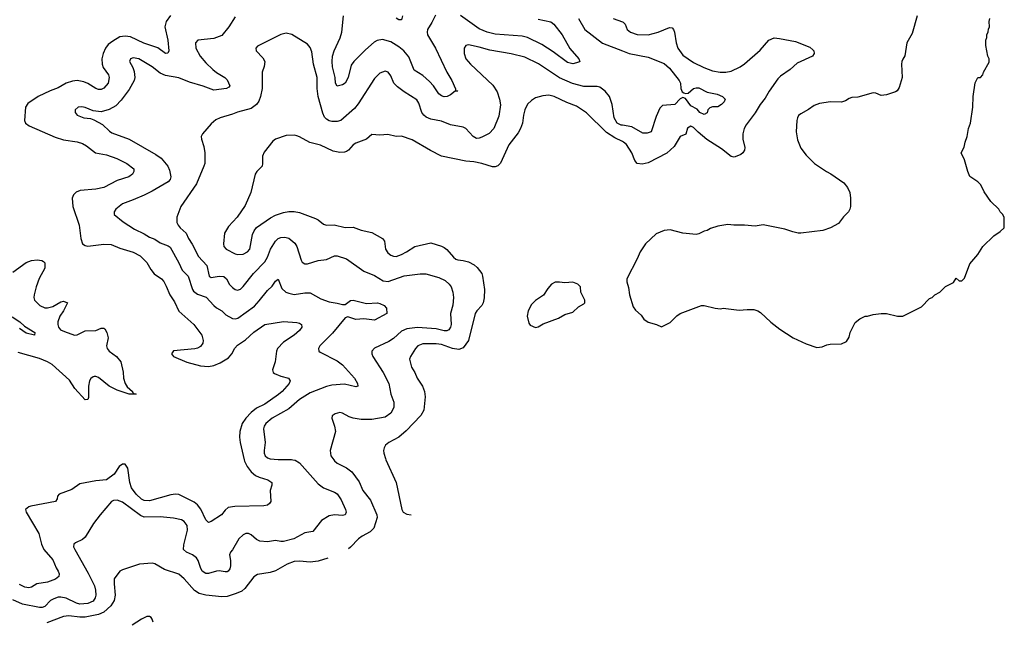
# Model space of a CAD drawing. Header units: inches. Extents: x 1649636 to 1815363, y 506543 to 641975.
# Tile 515 of 656: x 1775502 to 1782848, y 518766 to 523282. Entities that reach past the tile are written whole.
import ezdxf

# ---------------------------------------------------------------- set-up
doc = ezdxf.new("R2010")
doc.units = ezdxf.units.IN
doc.header["$MEASUREMENT"] = 0
for name, color, linetype in [('B7571', 7, 'Continuous'), ('B7572', 7, 'Continuous'), ('B7582', 7, 'Continuous')]:
    doc.layers.add(name, color=color, linetype=linetype)

msp = doc.modelspace()

# ---------------------------------------------------------------- linework, layer by layer
at = {"layer": 'B7571', "color": 5}
for points, elevation in [([(1777541, 520000), (1777556.3, 519996.3), (1777590, 519976.2), (1777730, 519821.6), (1777770, 519791.2), (1777850, 519759.1), (1777870, 519745.3), (1777901.1, 519701.1), (1777933.4, 519630), (1777938.4, 519610), (1777930.7, 519590), (1777910, 519584), (1777850, 519589.8), (1777810, 519583.1), (1777753.2, 519546.8), (1777690, 519465.1), (1777630, 519455.1), (1777548.6, 519411.4), (1777471.5, 519391.5), (1777449.9, 519389.9), (1777410, 519398.5), (1777350, 519388.6), (1777293.3, 519393.3), (1777270, 519405.1), (1777230, 519441), (1777210, 519451), (1777190, 519451), (1777170, 519441), (1777137.8, 519410), (1777090.8, 519329.2), (1777074.6, 519310), (1777067.2, 519290), (1777075.5, 519250), (1777074.4, 519210), (1777070, 519186.6), (1777058.4, 519170), (1777050, 519164.7), (1777035.8, 519164.2), (1776990.7, 519170.7), (1776970, 519169), (1776910, 519150.8), (1776891.7, 519151.7), (1776863.5, 519170), (1776850, 519196.2), (1776834.7, 519250), (1776822.3, 519270), (1776792.1, 519292.1), (1776746.9, 519310), (1776725.5, 519330), (1776726.2, 519366.2), (1776755.4, 519475.4), (1776751, 519511), (1776730, 519540.4), (1776710, 519551.6), (1776650, 519564.8), (1776550, 519574.2), (1776430, 519572.6), (1776403.8, 519583.8), (1776270, 519684.5), (1776230, 519699.8), (1776202.8, 519697.2), (1776188, 519690), (1776101.6, 519590), (1776054.1, 519525.9), (1775990, 519424.2), (1775970, 519405.1), (1775918.5, 519381.5), (1775906, 519370), (1775902.8, 519350), (1775912.7, 519330), (1776013.7, 519153.7), (1776059.7, 519059.7), (1776068.9, 519028.9), (1776071.4, 518990), (1776066.3, 518970), (1776050, 518945.8), (1776010, 518927.3), (1775950, 518923.4), (1775925.1, 518930), (1775850, 518968.7), (1775810, 518976.1), (1775790, 518974.5), (1775755.7, 518964.3), (1775731.4, 518950), (1775690, 518906.4), (1775670, 518897.8), (1775650, 518898.3), (1775524.3, 518924.3), (1775450, 518956.8)], 540), ([(1777177.8, 520000), (1777180.2, 519990), (1777198.2, 519950), (1777230, 519910.2), (1777262.5, 519882.5), (1777290, 519869.3), (1777353, 519850), (1777382.4, 519830), (1777383.1, 519810), (1777370.3, 519770), (1777374.9, 519690), (1777367, 519673), (1777350, 519661.6), (1777322.5, 519657.5), (1777108.2, 519651.8), (1777056.7, 519643.3), (1777034.6, 519625.4), (1777007.3, 519590), (1776930, 519539.5), (1776910, 519532.7), (1776890, 519552), (1776853, 519633), (1776830, 519664.4), (1776803.1, 519683.1), (1776690, 519741.1), (1776663.7, 519743.7), (1776630, 519739.3), (1776470, 519693.4), (1776430, 519695.4), (1776410, 519706.5), (1776370, 519744), (1776336.8, 519790), (1776322.9, 519830), (1776310, 519938), (1776290, 519966.9), (1776270, 519967.2), (1776244.6, 519950), (1776206.3, 519893.7), (1776150, 519851), (1776070, 519843.4), (1775950, 519820.7), (1775890, 519779.3), (1775797.1, 519742.9), (1775784, 519730), (1775780.7, 519710), (1775770.3, 519689.7), (1775586, 519654), (1775570.4, 519649.6), (1775546.8, 519630), (1775550.7, 519610), (1775643.8, 519450), (1775665, 519370), (1775682.8, 519330), (1775750, 519253.7), (1775774.3, 519194.3), (1775789, 519170), (1775795.6, 519150), (1775794, 519130), (1775768.4, 519110), (1775710, 519087.2), (1775630, 519076.1), (1775590, 519049.8), (1775570, 519044.1), (1775539.5, 519050), (1775501.1, 519070)], 520), ([(1777844.7, 520000), (1777850, 519992.7), (1777870, 519974), (1777939.7, 519939.7), (1777981.1, 519910), (1778035.3, 519835.3), (1778063.2, 519770), (1778119.7, 519699.7), (1778167.4, 519590), (1778168.7, 519570), (1778144.9, 519490), (1778117.7, 519462.3), (1778057.1, 519430), (1778030.4, 519410), (1777970, 519347.3), (1777956.3, 519336.7)], 560), ([(1778234.7, 520000), (1778310.2, 519830), (1778354.3, 519630), (1778362.8, 519610), (1778390, 519593.4), (1778423.3, 519589.5)], 580), ([(1777800.2, 519265.2), (1777730, 519243.1), (1777670, 519237.7), (1777590, 519244), (1777550, 519240.4), (1777498.9, 519221.1), (1777410, 519171.3), (1777370, 519159.7), (1777276.3, 519143.7), (1777250, 519127.8), (1777180.7, 519039.3), (1777158.8, 519021.2), (1777117.9, 519002.1), (1777050, 518980.3), (1777010, 518978), (1776890, 518989.8), (1776842.3, 519002.3), (1776805.3, 519025.3), (1776730, 519113.3), (1776690, 519147.1), (1776582.9, 519182.9), (1776510, 519223.6), (1776490, 519229.6), (1776397.3, 519222.7), (1776270, 519179.3), (1776250, 519169), (1776207.2, 519112.8), (1776205.9, 519074.1), (1776214, 518990), (1776208.2, 518950), (1776182.7, 518910), (1776130, 518864.7), (1776090, 518845.9), (1775990, 518825.6), (1775950, 518825.7), (1775870, 518835.9), (1775830, 518830.8), (1775704.6, 518783.9)], 560), ([(1776497.3, 518789.8), (1776491.8, 518811.8), (1776483.7, 518823.7), (1776470, 518831.8), (1776450, 518831.5), (1776410, 518811.6), (1776341.5, 518765.7)], 580)]:
    msp.add_lwpolyline(points, dxfattribs=dict(at, elevation=elevation))
at = {"layer": 'B7572', "color": 5}
for points, elevation in [([(1776626.5, 523313.5), (1776596.1, 523270), (1776585.5, 523230), (1776608.1, 523130), (1776615, 523050), (1776608.5, 523031.5), (1776590, 523031.1), (1776533.3, 523073.3), (1776428.1, 523108.1), (1776330, 523153.9), (1776290, 523160.6), (1776250, 523153.3), (1776196.7, 523123.3), (1776162.8, 523097.2), (1776142.6, 523070), (1776125, 523030), (1776115.6, 522990), (1776116.5, 522950), (1776124.8, 522924.8), (1776163.6, 522870), (1776170.3, 522850), (1776162, 522810), (1776130, 522772.4), (1776110, 522762), (1776090, 522760.9), (1776069.1, 522769.1), (1776010, 522807.6), (1775979.9, 522819.9), (1775932.2, 522827.8), (1775895.5, 522824.5), (1775850, 522809.8), (1775790, 522773.3), (1775730, 522751.7), (1775639.1, 522710), (1775563.7, 522656.3), (1775546.7, 522630), (1775538.7, 522530), (1775546.4, 522510), (1775573, 522490), (1775765.8, 522405.8), (1775830, 522387.2), (1775930, 522370.2), (1775970, 522358.3), (1776000.8, 522340.8), (1776068.4, 522290), (1776150, 522275.3), (1776226.2, 522246.2), (1776300.4, 522210), (1776353.1, 522170), (1776354.9, 522150), (1776350, 522139.3), (1776343.8, 522130), (1776315.5, 522110), (1776230, 522082), (1776130, 522031.9), (1776070, 522017.2), (1775952.2, 522007.8), (1775923.9, 521996.1), (1775903.7, 521976.3), (1775894, 521950), (1775898.2, 521890), (1775945.7, 521750), (1775958.6, 521650), (1775971.8, 521610), (1775990, 521597.6), (1776010, 521593.8), (1776130, 521607.1), (1776184.8, 521604.8), (1776250, 521577.8), (1776350, 521549.4), (1776401, 521521), (1776451.8, 521471.8), (1776480.3, 521420.3), (1776505.7, 521385.7), (1776559.5, 521350), (1776576.5, 521330), (1776595.6, 521295.6), (1776621.3, 521230), (1776657.1, 521177.1), (1776690, 521108.7), (1776800.3, 521010), (1776860.4, 520930), (1776871.7, 520890), (1776868.7, 520870), (1776850, 520845.4), (1776830, 520832.2), (1776810, 520826.5), (1776650, 520811.7), (1776635.3, 520790), (1776648.8, 520770), (1776750, 520727.2), (1776850, 520700.1), (1776910, 520696.6), (1776950, 520702.9), (1776997.8, 520722.2), (1777059.2, 520760.8), (1777086, 520790), (1777108.1, 520831.9), (1777126.1, 520853.9), (1777185.7, 520894.3), (1777250, 520952.2), (1777330, 521008.8), (1777470, 521030.2), (1777570, 521023.1), (1777590, 521019.5), (1777604.9, 521010), (1777606.7, 520990), (1777590, 520964), (1777550.8, 520929.2), (1777470, 520877.6), (1777426.5, 520830), (1777419, 520810), (1777408.6, 520731.4), (1777387.4, 520670), (1777394.4, 520650), (1777403.5, 520643.5), (1777450, 520624.7), (1777508.8, 520608.8), (1777521.3, 520590), (1777511.7, 520570), (1777460.9, 520510), (1777433.9, 520486.1), (1777330, 520414.3), (1777270, 520385.6), (1777230, 520353.3), (1777188.6, 520310), (1777162.2, 520270), (1777145.4, 520210), (1777142.6, 520170), (1777147.2, 520130), (1777177.8, 520000)], 520), ([(1778605, 523315), (1778578.2, 523261.8), (1778544.5, 523210), (1778541.5, 523190), (1778545.2, 523170), (1778605.4, 523070), (1778690, 522892), (1778726.7, 522830), (1778752.7, 522767.3), (1778752.7, 522752.7), (1778767.3, 522752.7), (1778770, 522748.7), (1778750, 522748.7), (1778717.3, 522722.7), (1778690.3, 522709.7), (1778670, 522707.8), (1778650, 522713.6), (1778630, 522729.5), (1778588.9, 522790), (1778560.8, 522820.8), (1778510, 522865.6), (1778446.1, 522906.1), (1778404.4, 523004.4), (1778368.9, 523048.9), (1778330, 523079.8), (1778270, 523117.4), (1778210, 523135.3), (1778170, 523127.7), (1778145.9, 523114.1), (1778081.9, 523058.1), (1777994.6, 522970), (1777975.8, 522944.2), (1777952.4, 522850), (1777930.3, 522810), (1777910, 522796.9), (1777870, 522787.3), (1777858, 522810), (1777856.1, 522850), (1777836.5, 522930), (1777832.9, 522970), (1777837, 523010), (1777848.5, 523050), (1777892.6, 523147.4), (1777906.4, 523190), (1777919.2, 523310)], 540), ([(1777110, 523304.7), (1777062.4, 523230), (1777010, 523165.4), (1776950, 523142.2), (1776831.3, 523130), (1776814.4, 523110), (1776815.3, 523070), (1776848.8, 523010), (1776890, 522959.5), (1776943.1, 522910), (1776970, 522887.4), (1777032.7, 522850), (1777050, 522832.7), (1777070.8, 522790), (1777061.4, 522778.6), (1777044.7, 522770), (1776950, 522757.2), (1776870, 522786.6), (1776770, 522815.8), (1776690, 522847.8), (1776590, 522866.2), (1776550, 522883.9), (1776490, 522931.1), (1776390, 522989.7), (1776350, 522998.9), (1776329.2, 522990.8), (1776322.6, 522970), (1776345.6, 522925.6), (1776355.6, 522895.6), (1776360.6, 522850), (1776356.6, 522830), (1776319, 522761), (1776258.4, 522681.6), (1776219.2, 522640.8), (1776170, 522611.4), (1776110, 522595.9), (1776050, 522601.5), (1775990, 522628.4), (1775967, 522633), (1775938.8, 522630), (1775917.1, 522610), (1775914.9, 522590), (1775930.6, 522570), (1775981, 522550), (1776030, 522544.5), (1776056.6, 522536.6), (1776121.2, 522501.2), (1776172, 522450), (1776190, 522439.2), (1776318, 522390), (1776517.9, 522277.9), (1776557, 522250), (1776606.4, 522190), (1776620.6, 522160.6), (1776630.2, 522110.2), (1776625.3, 522090), (1776610, 522072.6), (1776490, 522003.5), (1776430, 521974.2), (1776350, 521938.3), (1776270, 521909.5), (1776220.7, 521870), (1776207.3, 521850), (1776207.7, 521830), (1776273.8, 521773.8), (1776359.8, 521719.8), (1776430, 521686.4), (1776470, 521661.1), (1776510, 521645.8), (1776550, 521616.9), (1776610, 521596.9), (1776624.8, 521584.8), (1776689.3, 521470), (1776714.1, 521414.1), (1776758.6, 521370), (1776791, 521270), (1776798.6, 521258.6), (1776830, 521234.2), (1776893.6, 521213.6), (1776951.6, 521150), (1776970, 521133.8), (1777010, 521110.3), (1777041.1, 521081.1), (1777090, 521052.9), (1777110, 521050.3), (1777130, 521057.4), (1777253.4, 521146.6), (1777290, 521185), (1777350, 521262), (1777386, 521294), (1777410, 521332.7), (1777430, 521346.8), (1777457.4, 521277.4), (1777488.7, 521250), (1777510, 521241.6), (1777550, 521233.8), (1777630, 521246.4), (1777670, 521245), (1777750, 521199.6), (1777810, 521178.3), (1777870, 521168.9), (1777910, 521157), (1777930, 521157.1), (1777970, 521188.2), (1777989.8, 521190.2), (1778090, 521165.2), (1778172, 521170), (1778190, 521166.4), (1778221, 521150), (1778238, 521130), (1778242, 521090), (1778150, 521041.6), (1778070, 521051.1), (1778010, 521046.6), (1777950, 521065.8), (1777930, 521057.8), (1777835.4, 520944.6), (1777742.6, 520850), (1777732.2, 520830), (1777733.4, 520810), (1777742.8, 520802.8), (1777870, 520739.1), (1777910, 520709.1), (1778000.9, 520610), (1778022.4, 520570), (1778026, 520550), (1778010, 520543.6), (1777924.9, 520564.9), (1777830, 520557.5), (1777790, 520547.3), (1777670, 520498.5), (1777590, 520450.6), (1777510, 520379.5), (1777384.9, 520310), (1777338.3, 520270), (1777325.3, 520250), (1777320.8, 520230), (1777333.7, 520130), (1777326.8, 520070), (1777326.8, 520050), (1777332.9, 520030), (1777350, 520014.9), (1777370, 520007.7), (1777430, 520001.7), (1777530, 520002.7), (1777541, 520000)], 540), ([(1778357.8, 523310), (1778350, 523280.9), (1778330, 523280.5), (1778310, 523293.7)], 520), ([(1779370, 523287), (1779465.4, 523265.4), (1779486, 523250), (1779550.3, 523170), (1779607.5, 523067.5), (1779674.9, 522990), (1779680.7, 522970), (1779674.9, 522965.1), (1779630, 522953.6), (1779590, 522962.7), (1779481.7, 523041.7), (1779396.9, 523096.9), (1779290, 523149.9), (1779250, 523159.9), (1779050, 523174.6), (1778990, 523188.8), (1778930, 523213.1), (1778790, 523312.5)], 540), ([(1779670.3, 523290), (1779718.3, 523210), (1779850, 523107.9), (1780000, 523049.6)], 560), ([(1779930, 523290.2), (1780000, 523266.6)], 580), ([(1780000, 522494.7), (1779990, 522496.5), (1779960.3, 522510), (1779937.7, 522550), (1779922.5, 522650), (1779901.7, 522710), (1779870, 522749.8), (1779830, 522778.7), (1779810, 522784.9), (1779710, 522783.1), (1779625.3, 522805.3), (1779529, 522849), (1779373.6, 522953.6), (1779270, 523002.2), (1779170, 523027.2), (1779010, 523054.5), (1778930, 523078.4), (1778850, 523095.6), (1778830, 523089.3), (1778818.4, 523070), (1778818.9, 523030), (1778831.8, 522990), (1778864.6, 522950), (1779033.3, 522793.3), (1779063.3, 522743.3), (1779082, 522690), (1779088.4, 522648.4), (1779076.1, 522563.9), (1779040.7, 522470), (1779005.3, 522434.7), (1778950, 522405.1), (1778930, 522397.7), (1778910, 522397.2), (1778886.6, 522410), (1778831.5, 522470), (1778810, 522481.7), (1778717.2, 522497.2), (1778650, 522525.3), (1778570, 522539.3), (1778535.2, 522555.2), (1778516.2, 522570), (1778501.6, 522590), (1778479.7, 522659.7), (1778464.4, 522684.4), (1778370, 522744.1), (1778321.5, 522781.5), (1778294.6, 522810), (1778270, 522862.7), (1778252, 522890), (1778230, 522898.4), (1778190, 522883), (1778150, 522844.7), (1778026.2, 522653.8), (1777999, 522621), (1777897.1, 522530), (1777870, 522523.1), (1777830, 522522.8), (1777810, 522526.8), (1777790, 522539.2), (1777776.4, 522556.4), (1777765, 522585), (1777729.2, 522710), (1777721.6, 522770), (1777720.7, 522850), (1777694.8, 522950), (1777681.7, 523041.7), (1777670, 523074), (1777650, 523099), (1777531.5, 523171.5), (1777490, 523182.9), (1777450, 523171.6), (1777276.4, 523083.6), (1777264, 523070), (1777265.5, 523050), (1777317.1, 522997.1), (1777330.2, 522969.8), (1777326.5, 522933.5), (1777311.8, 522890), (1777311.6, 522770), (1777299.3, 522710), (1777286.3, 522673.7), (1777269.2, 522650), (1777230, 522619.8), (1777126.8, 522593.2), (1777090, 522576.9), (1776998, 522550), (1776964.7, 522535.3), (1776930, 522505.2), (1776866, 522430), (1776857.3, 522410), (1776859.1, 522390), (1776876.7, 522336.7), (1776883, 522290), (1776882.4, 522210), (1776877, 522190), (1776822, 522058), (1776705.3, 521890), (1776675.8, 521810), (1776674.9, 521770), (1776684.2, 521750), (1776699.5, 521730), (1776743.6, 521690), (1776760.7, 521650), (1776790, 521608.5), (1776837, 521517), (1776898.4, 521450), (1776916, 521370), (1776930, 521359.1), (1776990, 521369.6), (1777026.2, 521366.2), (1777044.3, 521350), (1777066.4, 521306.4), (1777090, 521284), (1777110, 521270.3), (1777126, 521266), (1777150, 521272.8), (1777170, 521291.6), (1777247.1, 521390), (1777330, 521475.9), (1777350.5, 521510), (1777373.5, 521570), (1777410, 521630.3), (1777430, 521650.3), (1777450, 521657.8), (1777479.6, 521659.6), (1777510, 521653.4), (1777556, 521616), (1777570.2, 521590.2), (1777602, 521490), (1777610, 521474.6), (1777630, 521460.7), (1777650, 521462), (1777730, 521485.6), (1777790, 521493), (1777850, 521521.7), (1777870, 521521.1), (1777939.4, 521499.4), (1778070, 521406), (1778150, 521375.3), (1778214.1, 521334.1), (1778250.5, 521329.5), (1778370, 521371.8), (1778490, 521387.6), (1778533, 521387), (1778630, 521359.7), (1778676.8, 521336.8), (1778706.3, 521310), (1778720.3, 521290), (1778734.9, 521250), (1778738.3, 521210), (1778732.5, 521152.5), (1778715.8, 521090), (1778722.2, 521010), (1778716.3, 520990), (1778703.1, 520970), (1778690, 520962.3), (1778670, 520961.5), (1778610, 520975.5), (1778470, 520987.5), (1778390, 520977.5), (1778350, 520959), (1778290, 520903.7), (1778257.4, 520882.6), (1778148.4, 520831.6), (1778129, 520811), (1778128.5, 520790), (1778137, 520770), (1778214.4, 520650), (1778255.2, 520570), (1778270.3, 520490.3), (1778292.9, 520430), (1778292.4, 520390), (1778270, 520347.1), (1778230, 520317.2), (1778130, 520301.6), (1778050, 520301.1), (1777989.6, 520309.6), (1777959.5, 520319.5), (1777910, 520348.7), (1777890, 520353.2), (1777856.9, 520343.1), (1777832.7, 520327.3), (1777832, 520310), (1777850.7, 520250.7), (1777857.3, 520210), (1777817.6, 520070), (1777823.1, 520030), (1777844.7, 520000)], 560), ([(1780000, 522373.3), (1779941.7, 522401.7), (1779880, 522440), (1779730, 522588.2), (1779656.5, 522636.5), (1779584.2, 522664.2), (1779490, 522708.8), (1779450, 522718.8), (1779406, 522714), (1779350, 522698.7), (1779320.2, 522679.8), (1779290, 522652), (1779270, 522609), (1779260.3, 522570), (1779253.2, 522510), (1779239.2, 522470), (1779220.9, 522439.1), (1779152.6, 522350), (1779090, 522213.3), (1779070, 522192.2), (1779050, 522185), (1779030, 522185.7), (1778950, 522210.6), (1778890, 522223.2), (1778830, 522228.1), (1778650, 522264.5), (1778566.1, 522306.1), (1778430, 522386.6), (1778350, 522414), (1778310, 522412.3), (1778250, 522426.6), (1778190, 522422), (1778130, 522425.2), (1778088.9, 522391.1), (1778010, 522362.4), (1777990.6, 522350), (1777956.4, 522310), (1777941.1, 522298.9), (1777926.7, 522293.3), (1777890, 522290.9), (1777842, 522302), (1777745.3, 522345.3), (1777665.8, 522365.8), (1777590, 522409.4), (1777570, 522416), (1777550, 522421.2), (1777490, 522419.3), (1777411.3, 522390), (1777390, 522376), (1777325.5, 522294.5), (1777314.6, 522265.4), (1777314.9, 522210), (1777310.4, 522190), (1777270.3, 522149.7), (1777259.5, 522130), (1777225.8, 521994.2), (1777183.9, 521896.1), (1777124.9, 521810), (1777059.9, 521740.1), (1777030.4, 521690), (1777023.1, 521610), (1777026.4, 521590), (1777043, 521570), (1777110, 521534.9), (1777130.4, 521530.4), (1777170, 521533.7), (1777202.9, 521550), (1777219.2, 521570), (1777240, 521680), (1777251.2, 521708.8), (1777267.8, 521732.2), (1777374.5, 521805.5), (1777410, 521823.9), (1777470, 521845), (1777510, 521852.1), (1777550, 521851.6), (1777590, 521843.2), (1777710, 521798.5), (1777730, 521789.2), (1777770, 521757.4), (1777790, 521748.8), (1777848.2, 521751.8), (1777930, 521732.6), (1777990, 521735.3), (1778050, 521713.2), (1778130, 521696.3), (1778210.2, 521650), (1778224.2, 521630), (1778230.2, 521570), (1778250, 521542.9), (1778270, 521526.5), (1778290, 521517.8), (1778310, 521516.9), (1778350, 521531.9), (1778389.2, 521550.8), (1778450, 521590.2), (1778570, 521617.3), (1778650, 521594.3), (1778670, 521584.2), (1778689.2, 521569.2), (1778739.5, 521510), (1778756.9, 521496.9), (1778770.2, 521490.2), (1778810, 521486.4), (1778850, 521475.2), (1778893.1, 521453.1), (1778915, 521435), (1778949.1, 521390), (1778954.4, 521370), (1778969, 521270), (1778967.9, 521207.9), (1778960.6, 521170), (1778949.4, 521150), (1778912.2, 521110), (1778900.2, 521090), (1778851.7, 520890), (1778810, 520835), (1778778, 520822), (1778730, 520829.9), (1778650, 520859.9), (1778610, 520864.5), (1778510, 520863.9), (1778472.9, 520850), (1778455.5, 520830), (1778418, 520770), (1778410.7, 520750), (1778425.5, 520690), (1778450, 520650.7), (1778468, 520610), (1778508, 520550), (1778521.2, 520510), (1778528, 520470), (1778518.3, 520370), (1778496, 520330), (1778385.2, 520214.8), (1778330.8, 520169.2), (1778256.4, 520130), (1778232, 520110), (1778220.3, 520090), (1778216.5, 520070), (1778218.9, 520050), (1778230.3, 520010), (1778234.7, 520000)], 580), ([(1775450, 521399.7), (1775550, 521470.2), (1775570, 521479.7), (1775590, 521486.7), (1775631.5, 521491.5), (1775667.3, 521487.3), (1775679.6, 521479.6), (1775688.7, 521468.7), (1775689.1, 521430), (1775648.3, 521351.7), (1775625.1, 521290), (1775609.2, 521229.2), (1775607.1, 521210), (1775611.8, 521190), (1775651.8, 521151.8), (1775690, 521133.8), (1775710, 521133.4), (1775750, 521143.2), (1775810, 521179.1), (1775830, 521183.6), (1775858, 521170), (1775830.1, 521109.9), (1775802.8, 521070), (1775787.3, 521030), (1775786, 521010), (1775790.9, 520990), (1775807, 520970), (1775836.3, 520956.3), (1775910, 520930.6), (1775930, 520933.2), (1775990, 520961.5), (1776070, 520964.7), (1776110, 520980.7), (1776130, 520982.3), (1776136.8, 520976.8), (1776152.3, 520950), (1776161.3, 520910), (1776150.2, 520850), (1776155.8, 520830), (1776170.3, 520810), (1776224.6, 520770), (1776257, 520730), (1776273.8, 520653.8), (1776277, 520610), (1776289, 520569), (1776303.6, 520543.6), (1776344, 520510), (1776344, 520504), (1776353.7, 520493.7), (1776370.4, 520489.6), (1776318, 520490), (1776230, 520518.5), (1776169, 520549), (1776090, 520614.7), (1776070, 520622), (1776059, 520621), (1776050, 520619.6), (1776033.6, 520606.4), (1776023.6, 520590), (1776015, 520550), (1776016.2, 520463.8), (1776010, 520449.4), (1775990, 520446.6), (1775912.8, 520532.8), (1775874.5, 520594.5), (1775745.6, 520710), (1775709.9, 520729.9), (1775650, 520754.5), (1775490, 520800.7)], 480), ([(1775446.8, 521066.8), (1775502.4, 521030), (1775537.2, 520997.2), (1775614, 520950), (1775612, 520930), (1775550, 520944.7), (1775499.6, 520979.6)], 460)]:
    msp.add_lwpolyline(points, dxfattribs=dict(at, elevation=elevation))
at = {"layer": 'B7572', "color": 5, "elevation": 620}
msp.add_lwpolyline([(1779630, 521326), (1779570, 521319), (1779530, 521325.2), (1779496, 521324), (1779470.9, 521309.1), (1779442, 521278), (1779411.1, 521228.9), (1779350, 521188.7), (1779321.1, 521158.9), (1779294.8, 521110), (1779287.7, 521070), (1779299.8, 521019.8), (1779310, 521004.7), (1779350, 520986), (1779370, 520991), (1779406.6, 521013.4), (1779523.1, 521056.9), (1779570, 521084.7), (1779630, 521102), (1779670, 521142), (1779710, 521162), (1779718, 521170), (1779718, 521190), (1779688.7, 521250), (1779686, 521290), (1779666, 521310)], close=True, dxfattribs=at)
at = {"layer": 'B7582', "color": 5}
for points, elevation in [([(1780000, 523266.6), (1780005, 523265), (1780018.6, 523250), (1780034.6, 523210), (1780059.3, 523190), (1780110, 523171.3), (1780190, 523169.2), (1780266.6, 523190), (1780350, 523224.6), (1780370, 523221.3), (1780380.3, 523210), (1780387.8, 523190), (1780400.2, 523110), (1780411.2, 523070), (1780450, 523018.8), (1780530, 522963.2), (1780605.2, 522925.2), (1780670, 522901.6), (1780728.9, 522891.1), (1780770, 522891), (1780810, 522897.7), (1780876.9, 522930), (1780910, 522953), (1781025.9, 523054.1), (1781090, 523128.5), (1781130, 523146), (1781170, 523143), (1781290, 523119.7), (1781397, 523077), (1781418.7, 523058.7), (1781426, 523050), (1781428.2, 523030), (1781416.4, 523010), (1781303.1, 522956.9), (1781250.4, 522909.6), (1781179.5, 522860.5), (1781159, 522841), (1781092.6, 522750), (1781063.5, 522696.5), (1781027.7, 522650), (1780990, 522588.4), (1780921.7, 522498.3), (1780907.2, 522470), (1780897.1, 522430), (1780898.4, 522390), (1780911.2, 522330), (1780910.2, 522309.8), (1780898.4, 522290), (1780882, 522278), (1780839.6, 522260.4), (1780830, 522258), (1780810, 522263.1), (1780738.1, 522318.1), (1780628.7, 522388.7), (1780562.9, 522442.9), (1780530, 522478.5), (1780510, 522488.8), (1780485.6, 522474.4), (1780471.9, 522428.1), (1780430, 522411.8), (1780384.4, 522335.6), (1780330, 522285.6), (1780190, 522215), (1780145.6, 522205.6), (1780110, 522209.8), (1780091.9, 522231.9), (1780069.8, 522290), (1780030, 522350.8), (1780006.9, 522370), (1780000, 522373.3)], 580), ([(1782198, 523310), (1782160.9, 523179.1), (1782120.7, 523110), (1782107.1, 523012.9), (1782090, 522988), (1782084, 522970), (1782080.7, 522950), (1782086.8, 522850), (1782064, 522776), (1782047.7, 522752.3), (1782035.9, 522744.1), (1781970, 522722.7), (1781930, 522717.2), (1781890, 522734), (1781870, 522737.2), (1781755.2, 522704.8), (1781710, 522702), (1781690, 522694.5), (1781663.7, 522676.3), (1781632.2, 522667.8), (1781550.5, 522669.5), (1781470, 522657.2), (1781430, 522642), (1781387.5, 522612.5), (1781330, 522581.2), (1781313.2, 522566.8), (1781304, 522550), (1781299.1, 522530), (1781294.4, 522445.6), (1781305.2, 522385.2), (1781330, 522324.7), (1781370, 522271.3), (1781432, 522210), (1781522, 522150), (1781553.7, 522133.7), (1781650, 522064.7), (1781678, 522030), (1781694.4, 521994.4), (1781701, 521950), (1781701, 521890), (1781696, 521870), (1781684.7, 521850), (1781647.5, 521812.5), (1781610, 521762), (1781550.7, 521729.3), (1781494, 521710), (1781330, 521689), (1781309.1, 521689.1), (1781270, 521699), (1781210, 521721.2), (1781050, 521753.2), (1780990, 521742.7), (1780910, 521749), (1780830, 521749.2), (1780784.5, 521755.5), (1780710, 521741.2), (1780655.3, 521724.7), (1780630, 521709), (1780610, 521704), (1780570, 521684), (1780550, 521681.2), (1780450, 521689.2), (1780355.5, 521715.5), (1780310.7, 521709.3), (1780250, 521684), (1780171.3, 521610), (1780131, 521550), (1780110, 521498), (1780031.3, 521350), (1780031.6, 521328.4), (1780045.4, 521285.4), (1780051, 521230), (1780079.8, 521139.8), (1780095.3, 521115.3), (1780138, 521078), (1780158, 521050), (1780190, 521026.8), (1780254, 521010), (1780290, 520992), (1780355.5, 521024.5), (1780405.6, 521074.4), (1780429.3, 521090.7), (1780590, 521151), (1780610, 521151), (1780690, 521131), (1780730, 521126.8), (1780750.6, 521130.6), (1780870, 521114.8), (1780930, 521121), (1780979.8, 521119.8), (1781010, 521111.3), (1781030, 521098), (1781107.1, 521027.1), (1781174.4, 520974.4), (1781272, 520910), (1781370, 520866), (1781450, 520838), (1781490, 520842), (1781523.1, 520856.9), (1781550, 520862), (1781634.6, 520865.4), (1781670, 520882), (1781690, 520914), (1781698, 520950), (1781736.4, 521023.6), (1781769.1, 521050.9), (1781810, 521071.3), (1781828.4, 521071.6), (1781870, 521084.7), (1781930, 521091), (1781970, 521091), (1782050, 521071.3), (1782090, 521071.3), (1782230, 521142), (1782290, 521202), (1782308.9, 521211.1), (1782330, 521231.3), (1782368, 521250), (1782410, 521292), (1782470, 521322), (1782490, 521354), (1782510, 521334), (1782530, 521334), (1782550, 521354), (1782590, 521462), (1782650, 521532), (1782688.7, 521590), (1782769.3, 521670.7), (1782818, 521702), (1782848, 521730), (1782847.3, 521807.3), (1782838, 521830), (1782818, 521850), (1782808, 521870), (1782746.3, 521926.3), (1782698.9, 521998.9), (1782672.3, 522050), (1782650, 522072), (1782591.8, 522111.8), (1782575.1, 522150), (1782550, 522238), (1782526, 522290), (1782549.1, 522330.9), (1782557, 522370), (1782572.1, 522412.1), (1782581.6, 522470), (1782595.4, 522510), (1782614.3, 522630), (1782616.2, 522710), (1782630, 522812), (1782650, 522852), (1782670, 522852), (1782688.9, 522871.1), (1782694, 522890), (1782734.6, 522965.4), (1782735.3, 522990), (1782724, 523010), (1782709.2, 523090), (1782709.3, 523130.7), (1782718, 523150), (1782718, 523170), (1782728.4, 523191.6), (1782728.9, 523211.1), (1782738, 523230), (1782735.3, 523270), (1782739, 523290)], 620), ([(1780000, 523049.6), (1780050, 523030.1), (1780190, 523002.3), (1780310, 522954.4), (1780350, 522921.5), (1780422.6, 522830), (1780431.3, 522810), (1780434.5, 522770), (1780445.4, 522745.4), (1780456.3, 522736.3), (1780470, 522731.3), (1780490, 522735.4), (1780530, 522767.9), (1780550, 522774.3), (1780570, 522773.1), (1780630, 522742), (1780705.7, 522725.7), (1780746, 522710), (1780764.7, 522690), (1780758, 522670), (1780738, 522650), (1780710, 522633.2), (1780670, 522631.8), (1780650, 522625.2), (1780637.3, 522610), (1780630, 522588.7), (1780610, 522576), (1780577.2, 522590), (1780555.6, 522615.6), (1780510, 522640.9), (1780470, 522695), (1780450, 522701.6), (1780428.9, 522691.1), (1780390, 522649.8), (1780296.7, 522643.3), (1780277.2, 522622.8), (1780250, 522560.9), (1780213.4, 522446.6), (1780184.7, 522435.3), (1780150, 522436.3), (1780070, 522482.2), (1780000, 522494.7)], 560)]:
    msp.add_lwpolyline(points, dxfattribs=dict(at, elevation=elevation))

doc.saveas('drawing.dxf')
